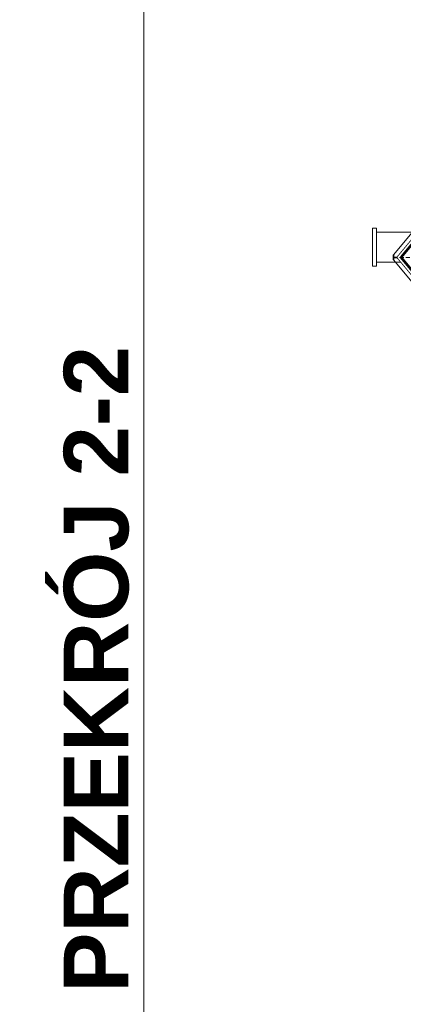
# Model space of a CAD drawing. Header units: millimetres. Extents: x 23192 to 177760, y -399809 to -79279.
# Tile 743 of 822: x 81513 to 81988, y -195891 to -194672. Entities that reach past the tile are written whole.
import ezdxf

# ---------------------------------------------------------------- set-up
doc = ezdxf.new("R2010")
doc.units = ezdxf.units.MM
doc.linetypes.add('CACHE', pattern=[9.525, 6.35, -3.175])
doc.linetypes.add('CARKOVANA', pattern=[7.5, 5, -2.5])
doc.layers.get('0').update_dxf_attribs({"lineweight": 0})
for name, color, linetype, lineweight in [('!! 0_ Istn-widok', 1, 'Continuous', 15), ('!! 0_ Opis', 8, 'Continuous', 13), ('!! 2 _linia hydroizol', 32, 'Continuous', 9), ('Dimension (ISO)', 7, 'Continuous', 25)]:
    doc.layers.add(name, color=color, linetype=linetype, lineweight=lineweight)
doc.layers.add('!! 0_ramki', color=66, linetype='Continuous', lineweight=9, plot=False)
doc.layers.add('!! 1_Wyburzenia', color=252, linetype='CARKOVANA', lineweight=13, true_color=0x696969)
doc.styles.add('Note Text (ISO)', font='tahoma.ttf')
doc.styles.add('STYLE10', font='arialbd.ttf')
doc.dimstyles.new('Default (ISO)', dxfattribs={"dimscale": 5, "dimtxt": 5, "dimasz": 5, "dimexe": 3.175, "dimexo": 0, "dimgap": 0.762, "dimtad": 1, "dimdec": 0, "dimrnd": 1e-08, "dimzin": 0, "dimtxsty": 'Note Text (ISO)', "dimcen": 0.09, "dimdle": 10, "dimclrd": 256, "dimclre": 256, "dimclrt": 256, "dimazin": 0, "dimtfac": 0.70104, "dimtmove": 0, "dimatfit": 3, "dimfxl": 1, "dimtolj": 1, "dimtzin": 0, "dimlwd": -1, "dimlwe": -1, "dimarcsym": 0})

# ---------------------------------------------------------------- blocks, each defined once
blk = doc.blocks.new('*D1419')
at = {"layer": 'DEFPOINTS', "color": 0, "transparency": 16777216}
for p in [(-690, 120), (510, 120), (510, 19)]:
    blk.add_point(p, dxfattribs=at)
at = {"layer": 'Dimension (ISO)', "transparency": 16777216}
for p, q in [((-690, 120), (-690, 3)), ((-665, 19), (485, 19)), ((510, 120), (510, 3))]:
    blk.add_line(p, q, dxfattribs=at)
for points in [[(-665, 23), (-665, 15), (-690, 19)], [(485, 23), (485, 15), (510, 19)]]:
    blk.add_solid(points, dxfattribs=at)
at = {"layer": 'Dimension (ISO)', "lineweight": 9, "transparency": 16777216, "insert": (-161, 49), "char_height": 25, "attachment_point": 1, "style": 'Note Text (ISO)'}
blk.add_mtext('\\A1;1200', dxfattribs=at)
blk = doc.blocks.new('A$C11ef928a')
at = {"layer": 'Dimension (ISO)', "lineweight": 9}
dim = blk.add_linear_dim(base=(510.2, 18.8), p1=(-689.8, 120.2), p2=(510.2, 120.2), angle=180, dimstyle='Default (ISO)', override={"dimdec": 0, "dimlfac": 1, "dimtp": 0, "dimtm": 0, "dimtdec": 2, "dimtofl": 0, "dimatfit": 1}, dxfattribs=at)
dim.commit()
dim.dimension.update_dxf_attribs({"geometry": '*D1419', "text_midpoint": (-125.7, 18.8), "dimtype": 128})

msp = doc.modelspace()

# ---------------------------------------------------------------- linework, layer by layer
at = {"layer": '!! 0_ Istn-widok'}
for points in [[(82613.77202, -194198.17946), (81976.18325, -194962.88639)], [(82619.98745, -194203.36169), (81984.58374, -194965.44792)], [(82621.52356, -194204.64245), (81986.11986, -194966.72868)], [(81984.95268, -194972.00018), (81954.95268, -194972.00018), (81954.95268, -194935.00018), (82005.94384, -194935.00018)], [(82238.01877, -195283.32874), (81976.18325, -194969.29021)], [(82248.55498, -195283.32874), (81984.58374, -194966.72868)], [(82251.15896, -195283.32874), (81986.11986, -194965.44792)]]:
    msp.add_lwpolyline(points, dxfattribs=at)
at = {"layer": '!! 0_ Istn-widok', "lineweight": 35, "const_width": 1}
for points in [[(82617.6123, -194201.38137), (81980.02353, -194966.0883)], [(82244.52871, -195283.32874), (81980.02353, -194966.0883)]]:
    msp.add_lwpolyline(points, dxfattribs=at)
at = {"layer": '!! 0_ Istn-widok'}
msp.add_lwpolyline([(81949.95268, -194977.00018), (81949.95268, -194930.00018), (81954.95268, -194930.00018), (81954.95268, -194977.00018)], close=True, dxfattribs=at)
at = {"layer": '!! 0_ Istn-widok', "lineweight": 35}
for points in [[(81976.18325, -194969.29021), (81976.18325, -194962.88639)], [(81980.02353, -194966.0883), (81976.18325, -194966.0883)]]:
    msp.add_lwpolyline(points, dxfattribs=at)
at = {"layer": '!! 0_ramki'}
msp.add_lwpolyline([(81666.92764, -193123.66723), (84089.71033, -193123.66723), (84089.71033, -199087.40474), (81666.92764, -199087.40474)], close=True, dxfattribs=at)
at = {"layer": '!! 1_Wyburzenia'}
msp.add_lwpolyline([(82018.65345, -194966.0883), (81980.02353, -194966.0883)], dxfattribs=at)
at = {"layer": '!! 2 _linia hydroizol', "linetype": 'CACHE', "ltscale": 0.5, "const_width": 1.5}
for points in [[(82620.7555, -194204.00207), (81985.3518, -194966.0883)], [(82249.85697, -195283.32874), (81985.3518, -194966.0883)]]:
    msp.add_lwpolyline(points, dxfattribs=at)

# ---------------------------------------------------------------- block references
at = {"xscale": -0.1, "yscale": 0.1, "zscale": 0.1, "rotation": 90}
msp.add_blockref('A$C11ef928a', (82225.12684, -195364.3052), dxfattribs=at)

# ---------------------------------------------------------------- texts
at = {"layer": '!! 0_ Opis', "insert": (81567.84344, -195876.89982), "char_height": 80, "attachment_point": 1, "rotation": 90, "style": 'STYLE10'}
msp.add_mtext_dynamic_manual_height_columns('PRZEKRÓJ 2-2', width=873.3478581, gutter_width=75, heights=[0], dxfattribs=at)

doc.saveas('drawing.dxf')
